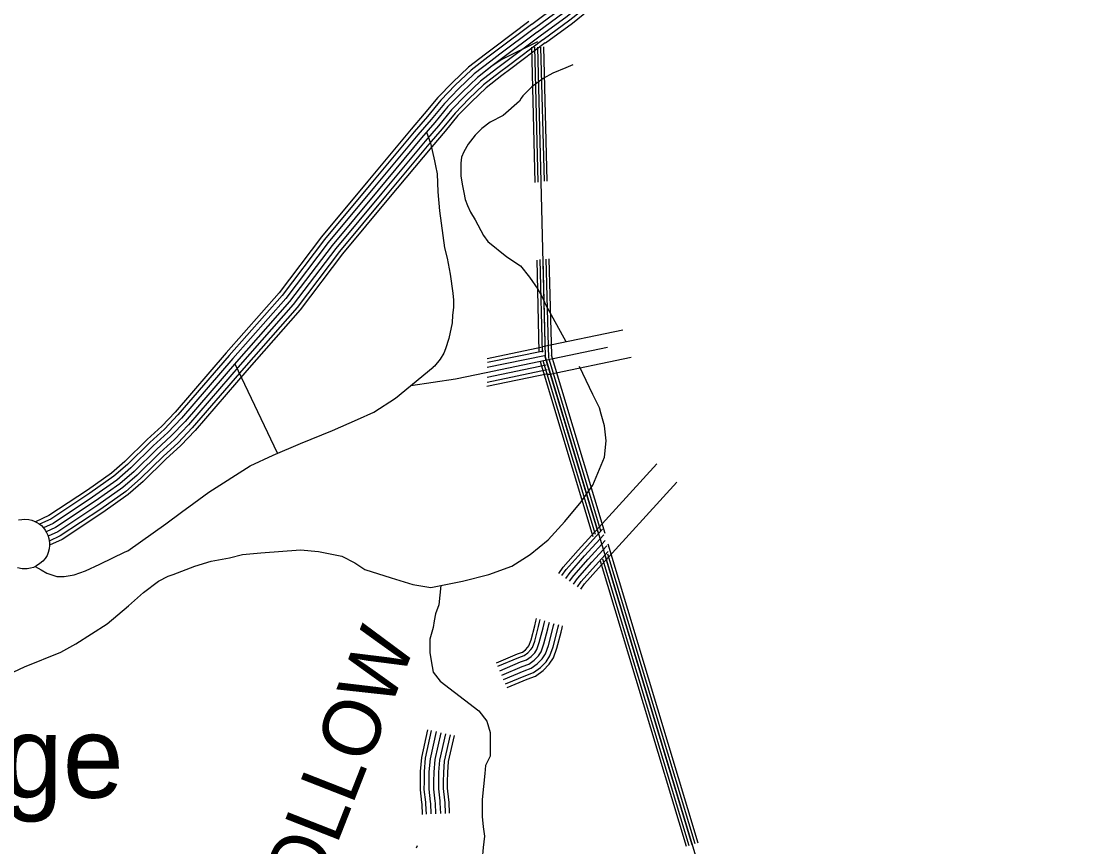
# Model space of a CAD drawing. Extents: x 1788175 to 1969470, y 584502 to 738744.
# Drawn here: x 1957276 to 1964110, y 600848 to 606171 of the extents above; entities that cross this region are included whole.
import ezdxf

# ---------------------------------------------------------------- set-up
doc = ezdxf.new("R2010")
doc.units = 0
for name, color, linetype in [('DESIGN - ROW - Right-of-Way and Easement Labels', 7, 'Continuous'), ('DESIGN - TRANSPORTATION - Text', 7, 'Continuous'), ('SURVEY - CENTERLINE - Preliminary Text', 7, 'Continuous'), ('SURVEY - DRAINAGE - Natural Features', 7, 'Continuous'), ('SURVEY - TRANSPORTATION - Roads', 7, 'Continuous'), ('SURVEY - VEGETATION - Features with Text', 7, 'Continuous')]:
    doc.layers.add(name, color=color, linetype=linetype)

msp = doc.modelspace()

# ---------------------------------------------------------------- linework, layer by layer
at = {"layer": 'DESIGN - TRANSPORTATION - Text'}
for points in [[(1960830.8, 605890.4), (1960784.8, 605869.7), (1960702.1, 605835.6), (1960638.8, 605801.5), (1960565.7, 605748), (1960507.3, 605689.6), (1960497.6, 605675), (1960487.8, 605655.5), (1960380.7, 605563), (1960297.9, 605519.1), (1960244.4, 605480.2), (1960200.6, 605436.4), (1960156.7, 605377.9), (1960127.5, 605329.3), (1960112.9, 605295.2), (1960108, 605256.2), (1960108, 605173.5), (1960117.8, 605119.9), (1960127.5, 605066.3), (1960137.3, 605022.5), (1960151.9, 604983.6), (1960171.3, 604939.8), (1960200.6, 604891.1), (1960254.1, 604788.8), (1960283.3, 604749.9), (1960405.1, 604652.5), (1960492.7, 604594.1), (1960551.1, 604521), (1960604.7, 604443.1), (1960633.9, 604394.4), (1960653.4, 604345.7), (1960786.1, 604105.2)], [(1957158.9, 601944.2), (1957297.3, 602008.1), (1957531.5, 602103.9), (1957627.4, 602157.1), (1957829.6, 602284.9), (1957968, 602402), (1958063.9, 602487.1), (1958159.7, 602561.7), (1958223.5, 602593.6), (1958255.5, 602604.3), (1958393.9, 602657.5), (1958500.4, 602689.4), (1958617.5, 602710.7), (1958702.6, 602732), (1958819.7, 602742.7), (1959075.3, 602763.9), (1959192.4, 602753.3), (1959341.4, 602721.4), (1959426.6, 602678.8), (1959490.5, 602636.2), (1959660.8, 602583), (1959799.2, 602540.4), (1959916.3, 602519.1), (1960012.1, 602540.4), (1960118.6, 602561.7), (1960288.9, 602604.3), (1960438, 602657.5), (1960555.1, 602732), (1960672.2, 602827.8), (1960778.7, 602944.9), (1960885.1, 603072.7), (1960959.7, 603179.2), (1961034.2, 603360.1), (1961044.8, 603466.6), (1961034.2, 603562.4), (1961012.9, 603636.9), (1961002.2, 603679.5), (1960959.7, 603764.7), (1960874.1, 603945.6)], [(1959980.3, 602533.3), (1959967.4, 602408.1), (1959945.4, 602349.4), (1959938, 602305.4), (1959930.7, 602261.3), (1959908.7, 602187.9), (1959908.7, 602173.2), (1959908.7, 602099.8), (1959923.3, 602011.7), (1959930.7, 601975), (1959974.7, 601916.3), (1960224.3, 601725.5), (1960275.7, 601659.4), (1960297.7, 601586), (1960297.7, 601512.6), (1960297.7, 601431.9), (1960268.3, 601373.1), (1960263.1, 601320.8)], [(1960263.1, 601320.8), (1960246.3, 601152.9), (1960246.3, 601116.2), (1960246.3, 601042.8), (1960253.7, 600976.8), (1960261, 600918), (1960253.7, 600844.6), (1960246.3, 600771.2), (1960209.6, 600697.8), (1960165.6, 600639.1), (1960128.9, 600587.7), (1960084.8, 600529), (1960055.5, 600492.3), (1960018.8, 600455.6), (1959982.1, 600411.6), (1959938, 600367.5), (1959908.7, 600316.1), (1959879.3, 600281.3)]]:
    msp.add_lwpolyline(points, dxfattribs=at)
at = {"layer": 'SURVEY - CENTERLINE - Preliminary Text'}
for points in [[(1960565.4, 606152.1), (1960736.5, 606278.1), (1960801.3, 606329.6), (1960870.2, 606389.5), (1960928, 606438.4), (1960981.2, 606492.4), (1961027.6, 606533), (1961076.5, 606572.7), (1961120.4, 606613.7), (1961180.4, 606695.5)], [(1960583.8, 606127.1), (1960755.4, 606253.5), (1960821.1, 606305.8), (1960890.3, 606366), (1960949.1, 606415.6), (1961002.5, 606469.8), (1961047.6, 606509.3), (1961096.9, 606549.4), (1961143.7, 606593), (1961205.4, 606677.1)], [(1960602.2, 606102.2), (1960774.2, 606228.8), (1960840.9, 606281.9), (1960910.5, 606342.4), (1960970.2, 606392.9), (1961023.8, 606447.3), (1961067.6, 606485.6), (1961117.3, 606526), (1961167, 606572.3), (1961230.4, 606658.8)], [(1960620.6, 606077.2), (1960793.1, 606204.2), (1960860.8, 606258.1), (1960930.7, 606318.9), (1960991.3, 606370.1), (1961045.1, 606424.7), (1961087.5, 606461.9), (1961137.6, 606502.6), (1961190.2, 606551.7), (1961255.4, 606640.5)], [(1960638.9, 606052.2), (1960811.9, 606179.6), (1960880.6, 606234.2), (1960950.9, 606295.4), (1961012.4, 606347.3), (1961066.4, 606402.1), (1961107.5, 606438.2), (1961158, 606479.2), (1961213.5, 606531), (1961280.4, 606622.1)], [(1960654.2, 606031.5), (1960827.5, 606159.2), (1960897.1, 606214.5), (1960967.6, 606275.8), (1961029.9, 606328.5), (1961084, 606383.4), (1961124.1, 606418.5), (1961174.9, 606459.8), (1961232.8, 606513.8), (1961301.1, 606606.9)], [(1960548, 606170.2), (1960326.9, 606004.3), (1960266.9, 605959.4), (1960157.9, 605874.6), (1960054.7, 605776), (1959960.2, 605679.1), (1959873.4, 605573.7), (1959788.6, 605474.7), (1959509, 605138.9), (1959210.2, 604780.2), (1958937.4, 604419.7), (1958597.5, 604033.1), (1958267, 603649.6), (1958181.6, 603560.2), (1958087.8, 603474), (1957943.3, 603332.2), (1957857.8, 603257.7), (1957703.5, 603148.6), (1957454.8, 602983.6), (1957367.5, 602943.7)], [(1960548, 606170.2), (1960326.9, 606004.3), (1960266.9, 605959.4), (1960157.9, 605874.6), (1960054.7, 605776), (1959960.2, 605679.1), (1959873.4, 605573.7), (1959788.6, 605474.7), (1959509, 605138.9), (1959210.2, 604780.2), (1958937.4, 604419.7), (1958597.5, 604033.1), (1958267, 603649.6), (1958181.6, 603560.2), (1958087.8, 603474), (1957943.3, 603332.2), (1957857.8, 603257.7), (1957703.5, 603148.6), (1957454.8, 602983.6), (1957367.5, 602943.7)], [(1960548, 606170.2), (1960326.9, 606004.3), (1960266.9, 605959.4), (1960157.9, 605874.6), (1960054.7, 605776), (1959960.2, 605679.1), (1959873.4, 605573.7), (1959788.6, 605474.7), (1959509, 605138.9), (1959210.2, 604780.2), (1958937.4, 604419.7), (1958597.5, 604033.1), (1958267, 603649.6), (1958181.6, 603560.2), (1958087.8, 603474), (1957943.3, 603332.2), (1957857.8, 603257.7), (1957703.5, 603148.6), (1957454.8, 602983.6), (1957367.5, 602943.7)], [(1960563.4, 606149.6), (1960342.3, 605983.7), (1960282.5, 605939), (1960174.7, 605855.1), (1960072.8, 605757.7), (1959979.4, 605661.9), (1959893.1, 605557.2), (1959808.2, 605458.1), (1959528.7, 605122.5), (1959230.3, 604764.2), (1958957.3, 604403.5), (1958616.9, 604016.2), (1958286, 603632.3), (1958199.6, 603541.8), (1958105.5, 603455.4), (1957960.7, 603313.3), (1957873.7, 603237.5), (1957718, 603127.4), (1957467.3, 602961), (1957394.9, 602928)], [(1960563.4, 606149.6), (1960342.3, 605983.7), (1960282.5, 605939), (1960174.7, 605855.1), (1960072.8, 605757.7), (1959979.4, 605661.9), (1959893.1, 605557.2), (1959808.2, 605458.1), (1959528.7, 605122.5), (1959230.3, 604764.2), (1958957.3, 604403.5), (1958616.9, 604016.2), (1958286, 603632.3), (1958199.6, 603541.8), (1958105.5, 603455.4), (1957960.7, 603313.3), (1957873.7, 603237.5), (1957718, 603127.4), (1957467.3, 602961), (1957394.9, 602928)], [(1960563.4, 606149.6), (1960342.3, 605983.7), (1960282.5, 605939), (1960174.7, 605855.1), (1960072.8, 605757.7), (1959979.4, 605661.9), (1959893.1, 605557.2), (1959808.2, 605458.1), (1959528.7, 605122.5), (1959230.3, 604764.2), (1958957.3, 604403.5), (1958616.9, 604016.2), (1958286, 603632.3), (1958199.6, 603541.8), (1958105.5, 603455.4), (1957960.7, 603313.3), (1957873.7, 603237.5), (1957718, 603127.4), (1957467.3, 602961), (1957394.9, 602928)], [(1960582, 606124.8), (1960360.9, 605958.9), (1960301.3, 605914.3), (1960195, 605831.6), (1960094.6, 605735.7), (1960002.5, 605641.2), (1959916.8, 605537.3), (1959831.9, 605438.1), (1959552.5, 605102.6), (1959254.6, 604744.9), (1958981.4, 604383.8), (1958640.3, 603995.8), (1958309, 603611.5), (1958221.3, 603519.6), (1958126.9, 603432.9), (1957981.8, 603290.6), (1957892.9, 603213.1), (1957735.5, 603101.8), (1957482.4, 602933.8), (1957419.9, 602905.3)], [(1960582, 606124.8), (1960360.9, 605958.9), (1960301.3, 605914.3), (1960195, 605831.6), (1960094.6, 605735.7), (1960002.5, 605641.2), (1959916.8, 605537.3), (1959831.9, 605438.1), (1959552.5, 605102.6), (1959254.6, 604744.9), (1958981.4, 604383.8), (1958640.3, 603995.8), (1958309, 603611.5), (1958221.3, 603519.6), (1958126.9, 603432.9), (1957981.8, 603290.6), (1957892.9, 603213.1), (1957735.5, 603101.8), (1957482.4, 602933.8), (1957419.9, 602905.3)], [(1960582, 606124.8), (1960360.9, 605958.9), (1960301.3, 605914.3), (1960195, 605831.6), (1960094.6, 605735.7), (1960002.5, 605641.2), (1959916.8, 605537.3), (1959831.9, 605438.1), (1959552.5, 605102.6), (1959254.6, 604744.9), (1958981.4, 604383.8), (1958640.3, 603995.8), (1958309, 603611.5), (1958221.3, 603519.6), (1958126.9, 603432.9), (1957981.8, 603290.6), (1957892.9, 603213.1), (1957735.5, 603101.8), (1957482.4, 602933.8), (1957419.9, 602905.3)], [(1960600.6, 606100.1), (1960379.5, 605934), (1960320.1, 605889.7), (1960215.2, 605808.1), (1960116.4, 605713.6), (1960025.6, 605620.5), (1959940.6, 605517.3), (1959855.6, 605418.1), (1959576.4, 605082.8), (1959278.9, 604725.6), (1959005.4, 604364.2), (1958663.7, 603975.5), (1958332, 603590.7), (1958243.1, 603497.5), (1958148.2, 603410.4), (1958002.9, 603267.8), (1957912.1, 603188.7), (1957753.1, 603076.2), (1957497.5, 602906.7), (1957436.8, 602879)], [(1960600.6, 606100.1), (1960379.5, 605934), (1960320.1, 605889.7), (1960215.2, 605808.1), (1960116.4, 605713.6), (1960025.6, 605620.5), (1959940.6, 605517.3), (1959855.6, 605418.1), (1959576.4, 605082.8), (1959278.9, 604725.6), (1959005.4, 604364.2), (1958663.7, 603975.5), (1958332, 603590.7), (1958243.1, 603497.5), (1958148.2, 603410.4), (1958002.9, 603267.8), (1957912.1, 603188.7), (1957753.1, 603076.2), (1957497.5, 602906.7), (1957436.8, 602879)], [(1960600.6, 606100.1), (1960379.5, 605934), (1960320.1, 605889.7), (1960215.2, 605808.1), (1960116.4, 605713.6), (1960025.6, 605620.5), (1959940.6, 605517.3), (1959855.6, 605418.1), (1959576.4, 605082.8), (1959278.9, 604725.6), (1959005.4, 604364.2), (1958663.7, 603975.5), (1958332, 603590.7), (1958243.1, 603497.5), (1958148.2, 603410.4), (1958002.9, 603267.8), (1957912.1, 603188.7), (1957753.1, 603076.2), (1957497.5, 602906.7), (1957436.8, 602879)], [(1960602.2, 606038.5), (1960372.4, 605923.2), (1960311.7, 605883.2), (1960215.2, 605808.1), (1960116.4, 605713.6), (1960025.6, 605620.5), (1959940.6, 605517.3), (1959855.6, 605418.1), (1959576.4, 605082.8), (1959278.9, 604725.6), (1959005.4, 604364.2), (1958663.7, 603975.5), (1958332, 603590.7), (1958243.1, 603497.5), (1958148.2, 603410.4), (1958002.9, 603267.8), (1957912.1, 603188.7), (1957753.1, 603076.2), (1957497.5, 602906.7), (1957436.8, 602879)], [(1960619.2, 606075.3), (1960398.1, 605909.2), (1960338.9, 605865), (1960235.5, 605784.6), (1960138.3, 605691.6), (1960048.7, 605599.8), (1959964.3, 605497.4), (1959879.3, 605398.1), (1959600.2, 605062.9), (1959303.2, 604706.3), (1959029.4, 604344.6), (1958687, 603955.1), (1958354.9, 603569.8), (1958264.8, 603475.4), (1958169.6, 603387.9), (1958023.9, 603245), (1957931.3, 603164.3), (1957770.6, 603050.6), (1957512.6, 602879.5), (1957450.4, 602851.1)], [(1960619.2, 606075.3), (1960398.1, 605909.2), (1960338.9, 605865), (1960235.5, 605784.6), (1960138.3, 605691.6), (1960048.7, 605599.8), (1959964.3, 605497.4), (1959879.3, 605398.1), (1959600.2, 605062.9), (1959303.2, 604706.3), (1959029.4, 604344.6), (1958687, 603955.1), (1958354.9, 603569.8), (1958264.8, 603475.4), (1958169.6, 603387.9), (1958023.9, 603245), (1957931.3, 603164.3), (1957770.6, 603050.6), (1957512.6, 602879.5), (1957450.4, 602851.1)], [(1960619.2, 606075.3), (1960398.1, 605909.2), (1960338.9, 605865), (1960235.5, 605784.6), (1960138.3, 605691.6), (1960048.7, 605599.8), (1959964.3, 605497.4), (1959879.3, 605398.1), (1959600.2, 605062.9), (1959303.2, 604706.3), (1959029.4, 604344.6), (1958687, 603955.1), (1958354.9, 603569.8), (1958264.8, 603475.4), (1958169.6, 603387.9), (1958023.9, 603245), (1957931.3, 603164.3), (1957770.6, 603050.6), (1957512.6, 602879.5), (1957450.4, 602851.1)], [(1960637.9, 606050.5), (1960416.6, 605884.4), (1960357.7, 605840.4), (1960255.8, 605761.1), (1960160.1, 605669.6), (1960071.8, 605579.1), (1959988, 605477.4), (1959903, 605378.1), (1959624, 605043.1), (1959327.5, 604687.1), (1959053.5, 604325), (1958710.4, 603934.8), (1958377.9, 603549), (1958286.5, 603453.2), (1958190.9, 603365.4), (1958045, 603222.3), (1957950.5, 603139.9), (1957788.1, 603025), (1957527.7, 602852.3), (1957456.7, 602819.9)], [(1960637.9, 606050.5), (1960416.6, 605884.4), (1960357.7, 605840.4), (1960255.8, 605761.1), (1960160.1, 605669.6), (1960071.8, 605579.1), (1959988, 605477.4), (1959903, 605378.1), (1959624, 605043.1), (1959327.5, 604687.1), (1959053.5, 604325), (1958710.4, 603934.8), (1958377.9, 603549), (1958286.5, 603453.2), (1958190.9, 603365.4), (1958045, 603222.3), (1957950.5, 603139.9), (1957788.1, 603025), (1957527.7, 602852.3), (1957456.7, 602819.9)], [(1960637.9, 606050.5), (1960416.6, 605884.4), (1960357.7, 605840.4), (1960255.8, 605761.1), (1960160.1, 605669.6), (1960071.8, 605579.1), (1959988, 605477.4), (1959903, 605378.1), (1959624, 605043.1), (1959327.5, 604687.1), (1959053.5, 604325), (1958710.4, 603934.8), (1958377.9, 603549), (1958286.5, 603453.2), (1958190.9, 603365.4), (1958045, 603222.3), (1957950.5, 603139.9), (1957788.1, 603025), (1957527.7, 602852.3), (1957456.7, 602819.9)], [(1960652.7, 606030.7), (1960431.5, 605864.6), (1960372.7, 605820.7), (1960272, 605742.4), (1960177.5, 605652), (1960090.2, 605562.6), (1960007, 605461.5), (1959921.9, 605362.2), (1959643, 605027.3), (1959346.8, 604671.7), (1959072.6, 604309.4), (1958729.1, 603918.6), (1958396.2, 603532.4), (1958303.8, 603435.6), (1958207.9, 603347.5), (1958061.8, 603204.1), (1957965.8, 603120.4), (1957802.1, 603004.6), (1957539.7, 602830.6), (1957458, 602793.3)], [(1960652.7, 606030.7), (1960431.5, 605864.6), (1960372.7, 605820.7), (1960272, 605742.4), (1960177.5, 605652), (1960090.2, 605562.6), (1960007, 605461.5), (1959921.9, 605362.2), (1959643, 605027.3), (1959346.8, 604671.7), (1959072.6, 604309.4), (1958729.1, 603918.6), (1958396.2, 603532.4), (1958303.8, 603435.6), (1958207.9, 603347.5), (1958061.8, 603204.1), (1957965.8, 603120.4), (1957802.1, 603004.6), (1957539.7, 602830.6), (1957458, 602793.3)], [(1960652.7, 606030.7), (1960431.5, 605864.6), (1960372.7, 605820.7), (1960272, 605742.4), (1960177.5, 605652), (1960090.2, 605562.6), (1960007, 605461.5), (1959921.9, 605362.2), (1959643, 605027.3), (1959346.8, 604671.7), (1959072.6, 604309.4), (1958729.1, 603918.6), (1958396.2, 603532.4), (1958303.8, 603435.6), (1958207.9, 603347.5), (1958061.8, 603204.1), (1957965.8, 603120.4), (1957802.1, 603004.6), (1957539.7, 602830.6), (1957458, 602793.3)]]:
    msp.add_lwpolyline(points, dxfattribs=at)
at = {"layer": 'SURVEY - DRAINAGE - Natural Features'}
for points in [[(1960563.1, 606003.1), (1960585, 605130.7)], [(1960583.1, 606003.6), (1960605, 605132.6)], [(1960603.1, 606004.1), (1960653.2, 604007.6), (1960659.4, 603987.3)], [(1960603.1, 606004.1), (1960624.9, 605136.4)], [(1960623, 606004.6), (1960644.8, 605140.3)], [(1960642, 606005), (1960663.8, 605140.3)], [(1960597.6, 604630.8), (1960612.4, 604040.5)], [(1960617.5, 604635), (1960632.5, 604037.8)], [(1960637.4, 604636.9), (1960653.2, 604007.7)], [(1960657.4, 604636.7), (1960673.5, 603997)], [(1960676.4, 604638.5), (1960692, 604017.6)], [(1960977.3, 602861.2), (1960640.2, 603981.5)], [(1960994.3, 602874), (1960653.2, 604007.7)], [(1960659.4, 603987.3), (1964109.9, 592518.3)], [(1961011.6, 602886), (1960678.5, 603993)], [(1961037.9, 602868.1), (1960692, 604017.6)], [(1960961.6, 602847.3), (1960622, 603976)], [(1961638.3, 600872.4), (1961058.7, 602798.9)], [(1961562.6, 600849.7), (1961008.9, 602690.3)], [(1961580.8, 600855.1), (1961024.8, 602703.2)], [(1961600, 600860.9), (1961041, 602718.7)], [(1961619.1, 600866.7), (1961056.9, 602735.3)]]:
    msp.add_lwpolyline(points, dxfattribs=at)
at = {"layer": 'SURVEY - TRANSPORTATION - Roads'}
for points in [[(1959887.4, 605455.3), (1959913.2, 605385.6), (1959940.1, 605271.3), (1959945.8, 605239.2), (1959957.2, 605187.1), (1959960, 605071.1), (1959970.8, 604948.9), (1960004.4, 604710.6), (1960019.7, 604642.4), (1960040.6, 604540.2), (1960057.4, 604418), (1960060.9, 604372), (1960060.5, 604326), (1960056, 604276), (1960053.5, 604226), (1960030.5, 604126.2), (1960009.8, 604058.4), (1959999.5, 604030.5), (1959975.2, 603992.7), (1959938.7, 603947.1), (1959930.9, 603940.7)], [(1960634.8, 604074.8), (1961152.1, 604182.2)], [(1960278.7, 603996.9), (1960635.6, 604070.9)], [(1960653.2, 603986), (1961054, 604069.2)], [(1960271.4, 603906.8), (1960653.2, 603986)], [(1960271.4, 603906.8), (1960653.2, 603986)], [(1960278.9, 603940), (1960646.9, 604016.4)], [(1960281, 603972.1), (1960640.6, 604046.7)], [(1960672.4, 603893.7), (1961205.6, 604004.3)], [(1957366.5, 602654.8), (1957403.8, 602633.5), (1957441, 602612.2), (1957504.9, 602590.9), (1957552.8, 602590.9), (1957616.7, 602601.6), (1957691.2, 602628.2), (1957781.7, 602670.8), (1957946.7, 602750.6), (1957962.7, 602756), (1958207.6, 602931.6), (1958308.7, 603006.2), (1958388.6, 603064.7), (1958484.4, 603133.9), (1958750.5, 603304.3), (1958899.6, 603373.5), (1959075.3, 603448), (1959282.9, 603533.1), (1959442.6, 603602.3), (1959549, 603650.3), (1959687.4, 603740.8), (1959930.9, 603940.7)], [(1958652.1, 603962.1), (1958926.2, 603389.4)], [(1960277.7, 603876.4), (1960659.5, 603955.7)], [(1960278, 603844.8), (1960665.8, 603925.3)], [(1959786.4, 603822.1), (1960073.8, 603865.8), (1960271.4, 603906.8)], [(1960276.6, 603818.3), (1960671.1, 603900.1)], [(1960739.3, 602611.3), (1960768.8, 602652.3), (1960865.1, 602761.2), (1961371.6, 603317.1)], [(1960881, 602509.5), (1960905.3, 602543.4), (1960994.9, 602644.7), (1961500.6, 603199.7)], [(1960759.4, 602596.9), (1960788.1, 602636.9), (1960883.5, 602744.7), (1961020.9, 602895.5)], [(1960784.6, 602578.8), (1960812.4, 602617.5), (1960906.6, 602724), (1961030.4, 602859.9)], [(1960809.7, 602560.7), (1960836.6, 602598.2), (1960929.7, 602703.3), (1961039.8, 602824.2)], [(1960809.7, 602560.7), (1960836.6, 602598.2), (1960929.7, 602703.3), (1961039.8, 602824.2)], [(1960834.9, 602542.6), (1960860.9, 602578.8), (1960952.7, 602682.6), (1961049.3, 602788.6)], [(1960860.1, 602524.5), (1960885.2, 602559.4), (1960975.8, 602661.8), (1961058.8, 602753)], [(1960338.6, 602035.2), (1960473, 602091.9), (1960505.1, 602103.8), (1960524.7, 602118.5), (1960541.5, 602135.1), (1960547.6, 602144.7), (1960561.4, 602181.8), (1960584.9, 602274), (1960591.3, 602302.5), (1960596, 602319.5)], [(1960348.2, 602012.5), (1960482.1, 602069), (1960517.1, 602081.9), (1960540.8, 602099.7), (1960560.9, 602119.4), (1960569.9, 602133.7), (1960585, 602174.5), (1960609, 602268.2), (1960615.3, 602296.6), (1960619.8, 602313.1)], [(1960360.3, 601983.9), (1960493.5, 602040.1), (1960532, 602054.4), (1960561, 602076.1), (1960585.2, 602099.9), (1960597.8, 602119.9), (1960614.6, 602165.2), (1960639.1, 602261), (1960645.4, 602289.1), (1960649.7, 602305)], [(1960372.4, 601955.4), (1960504.9, 602011.3), (1960547, 602026.9), (1960581.3, 602052.6), (1960609.5, 602080.3), (1960625.8, 602106.1), (1960644.3, 602156), (1960669.3, 602253.7), (1960675.5, 602281.7), (1960679.7, 602296.8)], [(1960372.4, 601955.4), (1960504.9, 602011.3), (1960547, 602026.9), (1960581.3, 602052.6), (1960609.5, 602080.3), (1960625.8, 602106.1), (1960644.3, 602156), (1960669.3, 602253.7), (1960675.5, 602281.7), (1960679.7, 602296.8)], [(1960384.4, 601926.8), (1960516.3, 601982.5), (1960562, 601999.4), (1960601.5, 602029), (1960633.8, 602060.7), (1960653.7, 602092.3), (1960673.9, 602146.7), (1960699.4, 602246.5), (1960705.6, 602274.2), (1960709.6, 602288.7)], [(1960396.5, 601898.2), (1960527.7, 601953.6), (1960577, 601971.9), (1960621.8, 602005.4), (1960658.2, 602041.1), (1960681.7, 602078.6), (1960703.5, 602137.4), (1960729.5, 602239.3), (1960735.7, 602266.7), (1960739.5, 602280.6)], [(1960406.5, 601874.5), (1960537.2, 601929.7), (1960589.4, 601949), (1960638.5, 601985.9), (1960678.3, 602024.9), (1960704.9, 602067.1), (1960728.1, 602129.8), (1960754.6, 602233.2), (1960760.7, 602260.6), (1960764.3, 602273.9)], [(1959861.9, 601057.7), (1959859, 601124), (1959858.2, 601133.6), (1959848.4, 601216), (1959849, 601269.6), (1959849.6, 601334.8), (1959857.2, 601423.7), (1959896.6, 601602.8)], [(1959886.6, 601058.8), (1959883.7, 601125.7), (1959882.7, 601136.2), (1959873.2, 601217.4), (1959873.7, 601269.3), (1959874.3, 601333.6), (1959881.7, 601420), (1959920.7, 601597.5)], [(1959917.6, 601060.1), (1959914.6, 601127.7), (1959913.6, 601139.4), (1959904.2, 601219), (1959904.7, 601269), (1959905.3, 601332.2), (1959912.4, 601415.3), (1959951, 601590.9)], [(1959948.5, 601061.5), (1959945.6, 601129.8), (1959944.4, 601142.6), (1959935.2, 601220.7), (1959935.7, 601268.7), (1959936.3, 601330.7), (1959943.1, 601410.7), (1959981.3, 601584.2)], [(1959948.5, 601061.5), (1959945.6, 601129.8), (1959944.4, 601142.6), (1959935.2, 601220.7), (1959935.7, 601268.7), (1959936.3, 601330.7), (1959943.1, 601410.7), (1959981.3, 601584.2)], [(1959979.5, 601062.8), (1959976.5, 601131.8), (1959975.3, 601145.8), (1959966.2, 601222.4), (1959966.7, 601268.4), (1959967.3, 601329.2), (1959973.8, 601406), (1960011.5, 601577.6)], [(1960010.5, 601064.1), (1960007.5, 601133.9), (1960006.1, 601149), (1959997.2, 601224), (1959997.7, 601268.1), (1959998.3, 601327.8), (1960004.6, 601401.3), (1960041.8, 601570.9)], [(1960036.2, 601065.3), (1960033.1, 601135.6), (1960031.7, 601151.7), (1960023, 601225.4), (1960023.4, 601267.8), (1960024, 601326.5), (1960030, 601397.5), (1960066.9, 601565.4)], [(1959823.3, 600841.1), (1959829.7, 600856.7)]]:
    msp.add_lwpolyline(points, dxfattribs=at)
at = {"layer": 'SURVEY - VEGETATION - Features with Text'}
msp.add_lwpolyline([(1957258.1, 602955.8), (1957280.4, 602959.2), (1957298.3, 602960.5), (1957325.3, 602958.3), (1957344, 602953.6), (1957359, 602947.7), (1957376.6, 602939.5), (1957391, 602930.9), (1957406.2, 602919.4), (1957420.1, 602905.2), (1957430.8, 602890), (1957439.7, 602873.7), (1957448.6, 602857.4), (1957454.5, 602836.5), (1957458, 602809.1), (1957458, 602790), (1957455.6, 602768.6), (1957449.3, 602745.9), (1957443, 602726), (1957430.3, 602707.5), (1957414.8, 602688.9), (1957396.8, 602674.3), (1957374.8, 602659.4), (1957354.7, 602649.6), (1957335.1, 602643.9), (1957313.9, 602640), (1957281.3, 602640.2), (1957252.8, 602646.2)], dxfattribs=at)

# ---------------------------------------------------------------- texts
at = {"layer": 'DESIGN - ROW - Right-of-Way and Easement Labels'}
msp.add_text('HOLLOW', height=370, rotation=68.58936, dxfattribs=at).set_placement((1959037.5, 600164.8))
at = {"layer": 'SURVEY - VEGETATION - Features with Text'}
for s, p in [('Cottage', (1955463.7, 601164.5)), ('Home', (1956031.9, 600379.3))]:
    msp.add_text(s, height=528, dxfattribs=at).set_placement(p)

doc.saveas('drawing.dxf')
